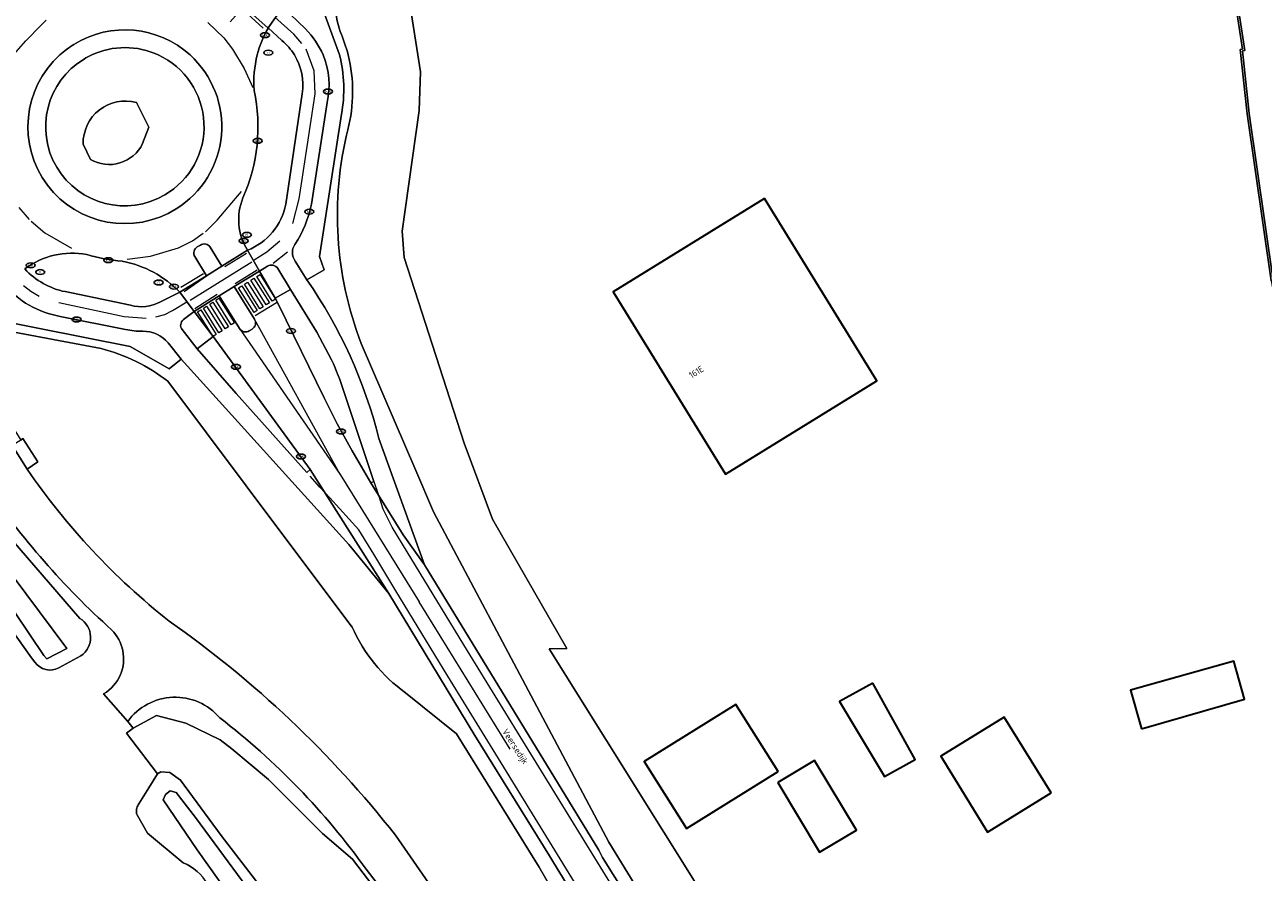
# Model space of a CAD drawing. Header units: metres. Extents: x 103671 to 105190, y 427150 to 429171.
# Tile 312 of 320: x 104665 to 104837, y 428386 to 428504. Entities that reach past the tile are written whole.
import ezdxf
from ezdxf.enums import TextEntityAlignment as Align

# ---------------------------------------------------------------- set-up
doc = ezdxf.new("R2010")
doc.units = ezdxf.units.M
for name, color, linetype, lineweight in [('B-WE-IE-MEUBILAIR-S', 253, 'Continuous', 25), ('B-WE-IE-TERREINAFSCHEIDING_KUNSTMATIG_HEKWERK-G', 253, 'IE-TERREINAFSCHEIDING_KUNSTMATIG-SO', 18), ('B-WE-IE-TERREINAFSCHEIDING_KUNSTMATIG_MUUR-GV', 253, 'Continuous', 18), ('B-WE-OG-BEBOUWING-GV', 253, 'Continuous', 35), ('B-WE-OG-BEBOUWING-T18', 7, 'Continuous', 18), ('B-WE-OG-TERREIN_BEGROEID-GV', 253, 'Continuous', 18), ('B-WE-OG-TERREIN_ERF-GV', 253, 'Continuous', 18), ('B-WE-OG-TERREIN_OEVER-GV', 253, 'Continuous', 18), ('B-WE-OG-TERREIN_ONBEGROEID_ZAND-GV', 253, 'Continuous', 18), ('B-WE-OG-TOPOGRAFIE-T18', 7, 'Continuous', 18), ('B-WE-OG-WATER-GV', 253, 'Continuous', 18), ('B-WE-OG-WATER_SLOOT-GV', 253, 'Continuous', 18), ('B-WE-OG-WEG-GV', 253, 'Continuous', 18), ('B-WE-VH-GESLOTENVERHARDING_ASFALT-GV', 253, 'Continuous', 18), ('B-WE-VH-OPENVERHARDING_BETONSTRAATSTEEN-GV', 253, 'Continuous', 18), ('B-WE-VH-OPENVERHARDING_TEGEL-GV', 253, 'Continuous', 18), ('B-WE-VW-MARKERING_PICTOGRAM-G', 253, 'Continuous', 18)]:
    doc.layers.add(name, color=color, linetype=linetype, lineweight=lineweight)
doc.styles.add('NLCS-ISO', font='NLCS-ISO.ttf')
doc.styles.add('NLCS-ISO-M500-T18', font='NLCS-ISO.ttf', dxfattribs={"height": 0.9})
doc.linetypes.add('IE-TERREINAFSCHEIDING_KUNSTMATIG-SO', pattern='A,4,[82,NLCS.SHX,S=0.75,R=90,X=0,Y=0],4,-2', length=10)

# ---------------------------------------------------------------- blocks, each defined once
blk = doc.blocks.new('SIE-MEUBILAIR_PUT_KOLK-SO')
blk.add_ellipse((0, 0), major_axis=(1.25, 0), ratio=0.54)
at = {"style": 'NLCS-ISO'}
blk.add_text('klk', height=0.75, dxfattribs=at).set_placement((0.03, 0), align=Align.MIDDLE_CENTER)
blk = doc.blocks.new('SIE-MEUBILAIR_PUT_RIOOLPUT-SO')
blk.add_ellipse((0, 0), major_axis=(1.25, 0), ratio=0.54)
at = {"style": 'NLCS-ISO'}
blk.add_text('ri', height=0.75, dxfattribs=at).set_placement((-0.04, 0.07), align=Align.MIDDLE_CENTER)

msp = doc.modelspace()

# ---------------------------------------------------------------- linework, layer by layer
at = {"layer": 'B-WE-IE-TERREINAFSCHEIDING_KUNSTMATIG_HEKWERK-G', "flags": 128}
msp.add_lwpolyline([(104786.936, 428338.688), (104775.648, 428357.041), (104774.827, 428358.385), (104769.847, 428366.532), (104738.002, 428417.475), (104740.436, 428417.53), (104730.121, 428435.481), (104726.183, 428446.039), (104717.826, 428471.855), (104717.565, 428475.522), (104719.912, 428492.281), (104720.112, 428497.66), (104718.451, 428508.31), (104722.811, 428524.308), (104724.121, 428532.697), (104723.868, 428543.667), (104724.851, 428545.725), (104725.832, 428546.934)], dxfattribs=at)
at = {"layer": 'B-WE-IE-TERREINAFSCHEIDING_KUNSTMATIG_MUUR-GV', "flags": 128}
msp.add_lwpolyline([(104826.565, 428521.097), (104826.035, 428521.134), (104831.908, 428516.486), (104834.315, 428500.822), (104833.993, 428500.763), (104834.97, 428491.815), (104838.291, 428468.608), (104839.362, 428463.013), (104840.981, 428451.662), (104844.796, 428425.377), (104844.883, 428425.479), (104844.193, 428430.228), (104842.968, 428438.673), (104841.642, 428447.805), (104840.549, 428455.402), (104839.478, 428462.91), (104838.588, 428468.65), (104835.268, 428491.852), (104834.314, 428500.591), (104834.648, 428500.632), (104832.186, 428516.648)], close=True, dxfattribs=at)
at = {"layer": 'B-WE-OG-BEBOUWING-GV', "flags": 128}
for points in [[(104767.908, 428480.035), (104746.878, 428467.076), (104762.472, 428441.769), (104783.502, 428454.728)], [(104820.293, 428406.36), (104834.587, 428410.472), (104833.116, 428415.763), (104818.77, 428411.733)], [(104782.981, 428412.728), (104778.313, 428410.151), (104784.586, 428399.756), (104788.844, 428402.105)], [(104769.803, 428400.421), (104763.915, 428409.763), (104751.195, 428401.809), (104757.059, 428392.532)], [(104807.734, 428397.449), (104801.233, 428407.993), (104792.406, 428402.551), (104798.907, 428392.007)], [(104769.742, 428398.908), (104775.538, 428389.214), (104780.676, 428392.286), (104774.88, 428401.981)]]:
    msp.add_lwpolyline(points, close=True, dxfattribs=at)
at = {"layer": 'B-WE-OG-TERREIN_BEGROEID-GV'}
for points in [[(104709.36, 428511.208, 0.1991767), (104708.953, 428503.25)], [(104708.953, 428503.25, -0.0405521), (104710.053, 428500)], [(104683.671, 428500, 0.2205866), (104674.432, 428500)], [(104673.367, 428499.433, 0.9970793), (104684.581, 428480.552)], [(104674.432, 428500, 0.0270589), (104673.367, 428499.433)], [(104684.581, 428480.552, 0.6061013), (104683.671, 428500)], [(104710.053, 428500, -0.1254242), (104710, 428489.606)], [(104680.624, 428493.399, 0.4990952), (104673.225, 428487.594)], [(104673.225, 428487.594, -0.4990952), (104680.624, 428493.399)], [(104710, 428489.606, 0.1530924), (104711.875, 428459.905)], [(104674.255, 428485.484, 0.4400656), (104681.486, 428487.676)], [(104681.486, 428487.676, -0.4400656), (104674.255, 428485.484)], [(104685.013, 428454.669, 0.0993862), (104675.715, 428459.215)], [(104665.431, 428442.458, 0.0740954), (104685.178, 428421.326)], [(104685.178, 428421.326, -0.0738894), (104716.633, 428391.568)], [(104718.032, 428411.371, -0.1342359), (104710.609, 428420.509)]]:
    msp.add_lwpolyline(points, format="xyb", dxfattribs=at)
at = {"layer": 'B-WE-OG-TERREIN_BEGROEID-GV', "flags": 128}
for points in [[(104711.875, 428459.905), (104719.475, 428442.238), (104721.935, 428436.519), (104746.267, 428390.607), (104761.082, 428366.449), (104762.506, 428365.851), (104763.782, 428365.56), (104765.764, 428365.481), (104768.448, 428365.759), (104769.847, 428366.532), (104738.002, 428417.475), (104740.436, 428417.53), (104730.121, 428435.481), (104726.183, 428446.039), (104717.826, 428471.855), (104717.565, 428475.522), (104719.912, 428492.281), (104720.112, 428497.66), (104718.451, 428508.31)], [(104681.486, 428487.676), (104682.341, 428489.944), (104680.624, 428493.399)], [(104680.624, 428493.399), (104682.341, 428489.944), (104681.486, 428487.676)], [(104673.225, 428487.594), (104674.255, 428485.484)], [(104674.255, 428485.484), (104673.225, 428487.594)], [(104675.715, 428459.215), (104661.368, 428461.919)], [(104656.6, 428459.836), (104656.804, 428459.531), (104656.55, 428459.26), (104664.576, 428446.479), (104664.863, 428446.689), (104666.935, 428443.462), (104665.431, 428442.458)], [(104710.609, 428420.509), (104701.275, 428432.966), (104685.013, 428454.669)], [(104716.633, 428391.568), (104725.909, 428378.224), (104726.75, 428377.112), (104733.482, 428367.792), (104742.751, 428354.752), (104749.186, 428344.736), (104757.51, 428330.516), (104760.631, 428323.224), (104761.958, 428320.122), (104763.173, 428320.639), (104771.998, 428324.459), (104771.516, 428325.342), (104759.144, 428348.017), (104736.586, 428387.134), (104725.127, 428405.677), (104718.032, 428411.371)]]:
    msp.add_lwpolyline(points, dxfattribs=at)
msp.add_lwpolyline([(104680.192, 428406.446), (104679.265, 428405.763), (104683.583, 428400.121), (104684.027, 428400.379), (104685.265, 428400.278), (104686.747, 428399.236), (104692.415, 428391.558), (104701.643, 428379.548), (104706.374, 428373.142), (104712.313, 428365.1), (104715.132, 428361.183), (104715.879, 428361.087), (104720.884, 428363.921), (104722.638, 428372.616), (104721.184, 428374.5), (104717.803, 428378.921), (104710.678, 428388.235), (104706.491, 428391.819), (104698.977, 428399.305), (104693.901, 428403.578), (104692.266, 428404.84), (104687.505, 428407.163), (104683.404, 428408.224)], close=True, dxfattribs=at)
at = {"layer": 'B-WE-OG-TERREIN_ERF-GV', "flags": 128}
for points in [[(104838.291, 428468.608), (104834.97, 428491.815), (104833.993, 428500.763), (104834.315, 428500.822), (104831.908, 428516.486)], [(104718.451, 428508.31), (104720.112, 428497.66), (104719.912, 428492.281), (104717.565, 428475.522), (104717.826, 428471.855), (104726.183, 428446.039), (104730.121, 428435.481), (104740.436, 428417.53), (104738.002, 428417.475), (104769.847, 428366.532), (104774.827, 428358.385), (104775.648, 428357.041), (104786.936, 428338.688), (104855.498, 428349.106)]]:
    msp.add_lwpolyline(points, dxfattribs=at)
for points in [[(104767.908, 428480.035), (104783.502, 428454.728), (104762.472, 428441.769), (104746.878, 428467.076)], [(104833.116, 428415.763), (104834.587, 428410.472), (104820.293, 428406.36), (104818.77, 428411.733)], [(104778.313, 428410.151), (104782.981, 428412.728), (104788.844, 428402.105), (104784.586, 428399.756)], [(104751.195, 428401.809), (104763.915, 428409.763), (104769.803, 428400.421), (104757.059, 428392.532)], [(104801.233, 428407.993), (104807.734, 428397.449), (104798.907, 428392.007), (104792.406, 428402.551)], [(104780.676, 428392.286), (104775.538, 428389.214), (104769.742, 428398.908), (104774.88, 428401.981)]]:
    msp.add_lwpolyline(points, close=True, dxfattribs=at)
at = {"layer": 'B-WE-OG-TERREIN_OEVER-GV', "flags": 128}
for points in [[(104655.175, 428431.407), (104657.435, 428431.863), (104656.053, 428434.162), (104657.75, 428435.152), (104670.971, 428417.547), (104668.18, 428416.099), (104667.76, 428416.532), (104657.76, 428431.354), (104656.617, 428429.471), (104666.069, 428416.214), (104666.523, 428415.641)], [(104672.755, 428421.715), (104660.229, 428436.175)], [(104669.855, 428414.835), (104672.921, 428416.501)], [(104701.643, 428379.548), (104692.415, 428391.558), (104686.747, 428399.236), (104685.265, 428400.278), (104684.027, 428400.379), (104683.583, 428400.121), (104682.368, 428398.16), (104680.991, 428395.961), (104680.898, 428395.82), (104680.819, 428395.672), (104680.754, 428395.516), (104680.704, 428395.355), (104680.668, 428395.19), (104680.649, 428395.023), (104680.645, 428394.855), (104680.641, 428394.782), (104680.643, 428394.709), (104680.653, 428394.637), (104680.668, 428394.565), (104680.69, 428394.496), (104680.717, 428394.429), (104680.751, 428394.364), (104680.79, 428394.302), (104682.175, 428391.854), (104687.145, 428387.743), (104687.664, 428387.508), (104688.161, 428387.23), (104688.633, 428386.911), (104689.077, 428386.553), (104689.489, 428386.16)]]:
    msp.add_lwpolyline(points, dxfattribs=at)
at = {"layer": 'B-WE-OG-TERREIN_OEVER-GV'}
for points in [[(104672.921, 428416.501, 0.5473672), (104672.755, 428421.715)], [(104666.523, 428415.641, 0.3847462), (104669.855, 428414.835)]]:
    msp.add_lwpolyline(points, format="xyb", dxfattribs=at)
at = {"layer": 'B-WE-OG-TERREIN_OEVER-GV', "flags": 128}
msp.add_lwpolyline([(104703.881, 428373.639), (104711.184, 428362.68), (104710.837, 428361.845), (104709.83, 428361.443), (104708.678, 428361.607), (104702.66, 428370.472), (104689.064, 428389.553), (104684.331, 428396.506), (104684.685, 428397.227), (104685.346, 428397.735), (104686.148, 428397.497), (104688.828, 428394.038)], close=True, dxfattribs=at)
at = {"layer": 'B-WE-OG-TERREIN_ONBEGROEID_ZAND-GV'}
for points in [[(104677.183, 428420.126, -0.0601134), (104659.634, 428440.239)], [(104672.755, 428421.715, -0.5473672), (104672.921, 428416.501)], [(104678.409, 428413.899, 0.305796), (104677.183, 428420.126)], [(104669.855, 428414.835, -0.3847462), (104666.523, 428415.641)], [(104676.083, 428411.227, 0.1600725), (104678.409, 428413.899)]]:
    msp.add_lwpolyline(points, format="xyb", dxfattribs=at)
at = {"layer": 'B-WE-OG-TERREIN_ONBEGROEID_ZAND-GV', "flags": 128}
for points in [[(104660.229, 428436.175), (104672.755, 428421.715)], [(104666.523, 428415.641), (104666.069, 428416.214), (104656.617, 428429.471)], [(104672.921, 428416.501), (104669.855, 428414.835)], [(104682.175, 428391.854), (104680.79, 428394.302), (104680.751, 428394.364), (104680.717, 428394.429), (104680.69, 428394.496), (104680.668, 428394.565), (104680.653, 428394.637), (104680.643, 428394.709), (104680.641, 428394.782), (104680.645, 428394.855), (104680.649, 428395.023), (104680.668, 428395.19), (104680.704, 428395.355), (104680.754, 428395.516), (104680.819, 428395.672), (104680.898, 428395.82), (104680.991, 428395.961), (104682.368, 428398.16), (104683.583, 428400.121), (104679.265, 428405.763), (104680.192, 428406.446), (104679.425, 428407.404), (104676.083, 428411.227)], [(104654.005, 428321), (104675.157, 428332.69), (104680.843, 428333.945), (104682.257, 428331.883), (104682.8, 428329.608), (104684.664, 428330.622), (104685.369, 428331.016), (104684.245, 428333.275), (104683.111, 428332.704), (104682.174, 428332.246), (104679.385, 428337.616), (104678.711, 428340.294), (104678.024, 428341.963), (104708.694, 428359.58), (104689.867, 428385.733), (104689.489, 428386.16), (104689.077, 428386.553), (104688.633, 428386.911), (104688.161, 428387.23), (104687.664, 428387.508), (104687.145, 428387.743), (104682.175, 428391.854)]]:
    msp.add_lwpolyline(points, dxfattribs=at)
at = {"layer": 'B-WE-OG-WATER-GV', "flags": 128}
msp.add_lwpolyline([(104832.186, 428516.648), (104834.648, 428500.632), (104834.314, 428500.591), (104835.268, 428491.852), (104838.588, 428468.65), (104839.478, 428462.91), (104840.549, 428455.402), (104841.642, 428447.805), (104842.968, 428438.673), (104844.193, 428430.228), (104844.883, 428425.479), (104867.453, 428439.099), (104849.159, 428576.388)], dxfattribs=at)
at = {"layer": 'B-WE-OG-WATER_SLOOT-GV', "flags": 128}
for points in [[(104657.435, 428431.863), (104657.76, 428431.354), (104667.76, 428416.532), (104668.18, 428416.099), (104670.971, 428417.547), (104657.75, 428435.152), (104656.053, 428434.162)], [(104703.881, 428373.639), (104688.828, 428394.038), (104686.148, 428397.497), (104685.346, 428397.735), (104684.685, 428397.227), (104684.331, 428396.506), (104689.064, 428389.553), (104702.66, 428370.472), (104708.678, 428361.607), (104709.83, 428361.443), (104710.837, 428361.845), (104711.184, 428362.68)]]:
    msp.add_lwpolyline(points, close=True, dxfattribs=at)
at = {"layer": 'B-WE-OG-WEG-GV', "flags": 128}
for points in [[(104706.946, 428514.573), (104703.625, 428510.068), (104704.289, 428509.594), (104706.45, 428506.576), (104708.811, 428500.167), (104708.833, 428500.084), (104708.854, 428500)], [(104700.855, 428501.989), (104698.957, 428503.76), (104698.953, 428503.763), (104698.94, 428503.74), (104698.927, 428503.717)], [(104701.393, 428479.243), (104703.68, 428494.617)], [(104709.127, 428491.771), (104706.091, 428471.976), (104706.724, 428470.128), (104704.319, 428468.744)], [(104707.755, 428457.618), (104705.687, 428461.478), (104702.036, 428467.416), (104699.925, 428466.217), (104700.4, 428465.344), (104706.74, 428452.336), (104708.52, 428448.739), (104710.604, 428445.013), (104713.218, 428440.547), (104713.608, 428440.748), (104709.474, 428453.251)], [(104670.74, 428467.109), (104679.795, 428465.231)], [(104683.964, 428465.69), (104686.661, 428467.025)], [(104773.116, 428330.449), (104772.477, 428330.16), (104763.395, 428345.955), (104764.058, 428346.244), (104759.249, 428354.294), (104748.282, 428372.009), (104738.609, 428387.775), (104738.015, 428388.738), (104727.678, 428405.451), (104715.702, 428425.166), (104710.143, 428431.958), (104686.86, 428457.744), (104685.206, 428456.366), (104679.753, 428459.489), (104660.342, 428463.348), (104658.862, 428465.218), (104654.982, 428462.256), (104648.417, 428457.621)], [(104661.368, 428461.919), (104675.715, 428459.215)], [(104714.312, 428446.722), (104720.652, 428429.15), (104744.89, 428389.505), (104745.388, 428388.505), (104758.088, 428368.254), (104759.191, 428366.73), (104760.387, 428365.819), (104761.905, 428365.162), (104763.176, 428364.876), (104764.638, 428364.688), (104766.533, 428364.825), (104767.617, 428365.3), (104768.448, 428365.759), (104765.764, 428365.481), (104763.782, 428365.56), (104762.506, 428365.851), (104761.082, 428366.449), (104746.267, 428390.607), (104721.935, 428436.519), (104719.475, 428442.238), (104711.875, 428459.905)], [(104685.013, 428454.669), (104701.275, 428432.966), (104710.609, 428420.509)], [(104718.032, 428411.371), (104725.127, 428405.677), (104736.586, 428387.134), (104759.144, 428348.017), (104771.516, 428325.342), (104771.998, 428324.459), (104772.893, 428324.846), (104775.443, 428326.019), (104774.675, 428327.544), (104773.116, 428330.449)], [(104679.425, 428407.404), (104680.192, 428406.446), (104683.404, 428408.224), (104687.505, 428407.163), (104692.266, 428404.84), (104693.901, 428403.578), (104698.977, 428399.305), (104706.491, 428391.819), (104710.678, 428388.235), (104717.803, 428378.921), (104721.184, 428374.5), (104722.638, 428372.616), (104722.868, 428373.548), (104722.733, 428373.716), (104721.339, 428375.446), (104712.555, 428386.88)]]:
    msp.add_lwpolyline(points, dxfattribs=at)
at = {"layer": 'B-WE-OG-WEG-GV'}
for points in [[(104708.953, 428503.25, -0.1991767), (104709.36, 428511.208)], [(104698.927, 428503.717, 0.0677515), (104697.417, 428500)], [(104702.589, 428500, 0.0835293), (104700.855, 428501.989)], [(104710.053, 428500, 0.0405521), (104708.953, 428503.25)], [(104697.417, 428500, 0.0838158), (104697.007, 428495.07)], [(104703.68, 428494.617, 0.177339), (104702.589, 428500)], [(104708.854, 428500, -0.108527), (104709.127, 428491.771)], [(104710, 428489.606, 0.1254242), (104710.053, 428500)], [(104697.007, 428495.07, -0.1570792), (104695.437, 428480.148)], [(104711.875, 428459.905, -0.1530924), (104710, 428489.606)], [(104695.437, 428480.148, 0.242175), (104696.066, 428472.86)], [(104696.066, 428472.86, 0.2543083), (104701.393, 428479.243)], [(104673.723, 428472.252, 0.2092265), (104665.12, 428470.268)], [(104678.669, 428471.342, -0.0533559), (104673.723, 428472.252)], [(104686.661, 428467.025, 0.154278), (104678.669, 428471.342)], [(104665.12, 428470.268, 0.1570921), (104670.74, 428467.109)], [(104704.319, 428468.744, -0.0912333), (104714.312, 428446.722)], [(104679.795, 428465.231, 0.2012637), (104683.964, 428465.69)], [(104675.715, 428459.215, -0.0993862), (104685.013, 428454.669)], [(104709.474, 428453.251, 0.0291605), (104707.755, 428457.618)], [(104710.609, 428420.509, 0.1342359), (104718.032, 428411.371)], [(104692.234, 428407.883, 0.4841101), (104679.425, 428407.404)], [(104712.555, 428386.88, 0.0726448), (104692.234, 428407.883)]]:
    msp.add_lwpolyline(points, format="xyb", dxfattribs=at)
at = {"layer": 'B-WE-OG-WEG-GV', "flags": 128}
msp.add_lwpolyline([(104691.278, 428460.885), (104689.097, 428459.187), (104694.487, 428452.968), (104704.33, 428442.002), (104704.794, 428442.399)], close=True, dxfattribs=at)
at = {"layer": 'B-WE-VH-GESLOTENVERHARDING_ASFALT-GV', "flags": 128}
for points in [[(104696.073, 428510.987), (104693.006, 428513.751), (104690.616, 428511.135), (104693.731, 428508.382), (104695.553, 428506.732), (104698.927, 428503.717), (104698.94, 428503.74), (104698.953, 428503.763), (104698.957, 428503.76), (104700.965, 428506.62), (104697.916, 428509.338)], [(104692.124, 428466.548), (104694.224, 428467.835), (104697.744, 428469.972), (104696.066, 428472.86), (104692.499, 428470.657), (104690.375, 428469.325), (104686.661, 428467.025), (104688.671, 428464.35)]]:
    msp.add_lwpolyline(points, close=True, dxfattribs=at)
for points in [[(104698.927, 428503.717), (104695.553, 428506.732), (104693.656, 428504.605)], [(104704.117, 428503.607), (104700.965, 428506.62), (104698.957, 428503.76), (104700.855, 428501.989)], [(104703.68, 428494.617), (104701.393, 428479.243)], [(104704.954, 428479.256), (104707.131, 428493.396)], [(104689.086, 428473.332), (104689.516, 428473.589)], [(104690.891, 428473.28), (104692.499, 428470.657), (104696.066, 428472.86)], [(104696.066, 428472.86), (104697.744, 428469.972), (104698.852, 428470.637)], [(104686.661, 428467.025), (104690.375, 428469.325), (104688.755, 428471.973)], [(104704.319, 428468.744), (104702.704, 428471.36)], [(104720.652, 428429.15), (104717.695, 428433.337), (104713.218, 428440.547), (104710.604, 428445.013), (104708.52, 428448.739), (104706.74, 428452.336), (104700.4, 428465.344), (104699.925, 428466.217), (104697.744, 428469.972), (104694.224, 428467.835), (104697.026, 428463.283)], [(104700.3, 428470.304), (104702.036, 428467.416), (104705.687, 428461.478), (104707.755, 428457.618)], [(104679.795, 428465.231), (104670.74, 428467.109)], [(104687.17, 428463.226), (104688.671, 428464.35), (104686.661, 428467.025), (104683.964, 428465.69)], [(104694.956, 428461.99), (104692.124, 428466.548), (104688.671, 428464.35), (104691.278, 428460.885), (104704.794, 428442.399), (104715.702, 428425.166), (104727.678, 428405.451), (104738.015, 428388.738), (104738.609, 428387.775), (104748.282, 428372.009)], [(104670.051, 428463.678), (104679.129, 428461.855)], [(104685.042, 428459.984), (104686.86, 428457.744), (104710.143, 428431.958), (104715.702, 428425.166), (104704.794, 428442.399), (104704.33, 428442.002), (104694.487, 428452.968), (104689.097, 428459.187), (104686.983, 428461.828)], [(104696.695, 428461.898), (104696.32, 428461.65)], [(104665.431, 428442.458), (104655.462, 428458.296), (104650.848, 428454.23), (104659.634, 428440.239)], [(104709.474, 428453.251), (104713.608, 428440.748), (104713.218, 428440.547), (104717.695, 428433.337), (104720.652, 428429.15), (104714.312, 428446.722)], [(104758.088, 428368.254), (104745.388, 428388.505), (104744.89, 428389.505), (104720.652, 428429.15)], [(104676.083, 428411.227), (104679.425, 428407.404)], [(104725.909, 428378.224), (104716.633, 428391.568)], [(104712.555, 428386.88), (104721.339, 428375.446)]]:
    msp.add_lwpolyline(points, dxfattribs=at)
at = {"layer": 'B-WE-VH-GESLOTENVERHARDING_ASFALT-GV'}
for points in [[(104697.417, 428500, -0.0677515), (104698.927, 428503.717)], [(104706.562, 428500, 0.1007588), (104704.117, 428503.607)], [(104671.957, 428501.471, -0.3345933), (104688.081, 428500)], [(104700.855, 428501.989, -0.0835293), (104702.589, 428500)], [(104669.994, 428500, -0.0454137), (104671.957, 428501.471)], [(104686.159, 428478.621, -0.9164696), (104669.994, 428500)], [(104688.081, 428500, -0.497809), (104686.159, 428478.621)], [(104697.007, 428495.07, -0.0838158), (104697.417, 428500)], [(104702.589, 428500, -0.177339), (104703.68, 428494.617)], [(104707.131, 428493.396, 0.1554512), (104706.562, 428500)], [(104695.437, 428480.148, 0.1570792), (104697.007, 428495.07)], [(104696.066, 428472.86, -0.242175), (104695.437, 428480.148)], [(104701.393, 428479.243, -0.2543083), (104696.066, 428472.86)], [(104702.665, 428473.662, 0.090973), (104704.954, 428479.256)], [(104688.755, 428471.973, -0.4114756), (104689.086, 428473.332)], [(104689.516, 428473.589, -0.4167633), (104690.891, 428473.28)], [(104702.704, 428471.36, -0.3288385), (104702.665, 428473.662)], [(104665.12, 428470.268, -0.2092265), (104673.723, 428472.252)], [(104673.723, 428472.252, 0.0533559), (104678.669, 428471.342)], [(104678.669, 428471.342, -0.154278), (104686.661, 428467.025)], [(104698.852, 428470.637, -0.4234976), (104700.3, 428470.304)], [(104670.74, 428467.109, -0.1570921), (104665.12, 428470.268)], [(104662.211, 428468.208, 0.1809044), (104670.051, 428463.678)], [(104714.312, 428446.722, 0.0912333), (104704.319, 428468.744)], [(104683.964, 428465.69, -0.2012637), (104679.795, 428465.231)], [(104686.983, 428461.828, -0.4112161), (104687.17, 428463.226)], [(104697.026, 428463.283, -0.4382563), (104696.695, 428461.898)], [(104679.129, 428461.855, 0.0596871), (104681.508, 428461.603)], [(104681.508, 428461.603, -0.2272351), (104685.042, 428459.984)], [(104696.32, 428461.65, -0.4147695), (104694.956, 428461.99)], [(104707.755, 428457.618, -0.0291605), (104709.474, 428453.251)], [(104685.178, 428421.326, -0.0740954), (104665.431, 428442.458)], [(104659.634, 428440.239, 0.0601134), (104677.183, 428420.126)], [(104716.633, 428391.568, 0.0738894), (104685.178, 428421.326)], [(104677.183, 428420.126, -0.305796), (104678.409, 428413.899)], [(104678.409, 428413.899, -0.1600725), (104676.083, 428411.227)], [(104679.425, 428407.404, -0.4841101), (104692.234, 428407.883)], [(104692.234, 428407.883, -0.0726448), (104712.555, 428386.88)]]:
    msp.add_lwpolyline(points, format="xyb", dxfattribs=at)
at = {"layer": 'B-WE-VH-OPENVERHARDING_BETONSTRAATSTEEN-GV'}
for points in [[(104688.081, 428500, 0.3345933), (104671.957, 428501.471)], [(104671.957, 428501.471, 0.0454137), (104669.994, 428500)], [(104674.432, 428500, -0.2205866), (104683.671, 428500)], [(104669.994, 428500, 0.9164696), (104686.159, 428478.621)], [(104684.581, 428480.552, -0.9970793), (104673.367, 428499.433)], [(104673.367, 428499.433, -0.0270589), (104674.432, 428500)], [(104683.671, 428500, -0.6061013), (104684.581, 428480.552)], [(104686.159, 428478.621, 0.497809), (104688.081, 428500)], [(104689.086, 428473.332, 0.4114756), (104688.755, 428471.973)], [(104690.891, 428473.28, 0.4167633), (104689.516, 428473.589)], [(104696.695, 428461.898, 0.4382563), (104697.026, 428463.283)], [(104694.956, 428461.99, 0.4147695), (104696.32, 428461.65)]]:
    msp.add_lwpolyline(points, format="xyb", dxfattribs=at)
at = {"layer": 'B-WE-VH-OPENVERHARDING_BETONSTRAATSTEEN-GV', "flags": 128}
for points in [[(104688.755, 428471.973), (104690.375, 428469.325), (104692.499, 428470.657), (104690.891, 428473.28)], [(104689.516, 428473.589), (104689.086, 428473.332)], [(104694.224, 428467.835), (104692.124, 428466.548), (104694.956, 428461.99)], [(104697.026, 428463.283), (104694.224, 428467.835)], [(104696.32, 428461.65), (104696.695, 428461.898)]]:
    msp.add_lwpolyline(points, dxfattribs=at)
at = {"layer": 'B-WE-VH-OPENVERHARDING_TEGEL-GV', "flags": 128}
for points in [[(104708.854, 428500), (104708.833, 428500.084), (104708.811, 428500.167), (104706.45, 428506.576), (104704.289, 428509.594), (104703.625, 428510.068), (104703.609, 428510.046), (104700.965, 428506.62), (104704.117, 428503.607)], [(104707.131, 428493.396), (104704.954, 428479.256)], [(104702.704, 428471.36), (104704.319, 428468.744), (104706.724, 428470.128), (104706.091, 428471.976), (104709.127, 428491.771)], [(104698.852, 428470.637), (104697.744, 428469.972), (104699.925, 428466.217), (104702.036, 428467.416), (104700.3, 428470.304)], [(104662.211, 428468.208), (104658.862, 428465.218), (104660.342, 428463.348), (104679.753, 428459.489), (104685.206, 428456.366), (104686.86, 428457.744), (104685.042, 428459.984)], [(104686.983, 428461.828), (104689.097, 428459.187), (104691.278, 428460.885), (104688.671, 428464.35)], [(104688.671, 428464.35), (104687.17, 428463.226)], [(104679.129, 428461.855), (104670.051, 428463.678)]]:
    msp.add_lwpolyline(points, dxfattribs=at)
at = {"layer": 'B-WE-VH-OPENVERHARDING_TEGEL-GV'}
for points in [[(104704.117, 428503.607, -0.1007588), (104706.562, 428500)], [(104706.562, 428500, -0.1554512), (104707.131, 428493.396)], [(104709.127, 428491.771, 0.108527), (104708.854, 428500)], [(104704.954, 428479.256, -0.090973), (104702.665, 428473.662)], [(104702.665, 428473.662, 0.3288385), (104702.704, 428471.36)], [(104700.3, 428470.304, 0.4234976), (104698.852, 428470.637)], [(104670.051, 428463.678, -0.1809044), (104662.211, 428468.208)], [(104687.17, 428463.226, 0.4112161), (104686.983, 428461.828)], [(104681.508, 428461.603, -0.0596871), (104679.129, 428461.855)], [(104685.042, 428459.984, 0.2272351), (104681.508, 428461.603)]]:
    msp.add_lwpolyline(points, format="xyb", dxfattribs=at)
at = {"layer": 'B-WE-VH-OPENVERHARDING_TEGEL-GV', "flags": 128}
msp.add_lwpolyline([(104655.888, 428458.671), (104655.67, 428458.479), (104655.462, 428458.296), (104665.431, 428442.458), (104666.935, 428443.462), (104664.863, 428446.689), (104664.576, 428446.479), (104663.812, 428445.997)], close=True, dxfattribs=at)
at = {"layer": 'B-WE-VW-MARKERING_PICTOGRAM-G', "flags": 128}
for points in [[(104695.525, 428506.233), (104698.267, 428503.72)], [(104702.5, 428502.874), (104699.856, 428505.258)], [(104665.247, 428501.946), (104667.401, 428504.119)], [(104667.401, 428504.119), (104668.107, 428504.831)], [(104690.579, 428504.525), (104692.79, 428502.383)], [(104663.619, 428500.053), (104665.247, 428501.946)], [(104692.79, 428502.383), (104694.001, 428500.81)], [(104703.604, 428501.613), (104702.5, 428502.874)], [(104694.001, 428500.81), (104695.612, 428498.117)], [(104705.338, 428497.782), (104704.216, 428500.824)], [(104695.612, 428498.117), (104696.823, 428495.463)], [(104705.457, 428494.605), (104705.338, 428497.782)], [(104703.704, 428482.999), (104705.457, 428494.605)], [(104703.249, 428479.985), (104703.704, 428482.999)], [(104691.853, 428477.021), (104694.392, 428480.035)], [(104694.392, 428480.035), (104695.233, 428481.033)], [(104702.366, 428476.559), (104703.249, 428479.985)], [(104664.309, 428478.816), (104665.745, 428477.152)], [(104666.025, 428476.924), (104667.916, 428475.294)], [(104690.242, 428475.444), (104691.853, 428477.021)], [(104667.916, 428475.294), (104671.594, 428473.174)], [(104688.427, 428474.162), (104689.898, 428475.231)], [(104682.596, 428472.059), (104686.466, 428473.216)], [(104686.466, 428473.216), (104688.427, 428474.162)], [(104696.99, 428471.512), (104698.758, 428472.634)], [(104698.758, 428472.634), (104700.545, 428474.158)], [(104699.651, 428471.057), (104701.648, 428472.651)], [(104679.339, 428471.621), (104682.596, 428472.059)], [(104688.092, 428465.944), (104696.673, 428471.271)], [(104692.915, 428470.592), (104695.944, 428472.45)], [(104686.786, 428467.754), (104689.955, 428469.611)], [(104687.258, 428467.123), (104690.375, 428469.325)], [(104694.368, 428468.244), (104697.433, 428470.119)], [(104697.368, 428469.218), (104697.807, 428469.494)], [(104699.519, 428465.793), (104697.368, 428469.218)], [(104697.807, 428469.494), (104699.959, 428466.069)], [(104664.952, 428467.972), (104665.982, 428467.161)], [(104694.826, 428467.621), (104695.265, 428467.897)], [(104696.977, 428464.196), (104694.826, 428467.621)], [(104695.265, 428467.897), (104697.417, 428464.472)], [(104695.641, 428468.133), (104696.08, 428468.409)], [(104697.792, 428464.708), (104695.641, 428468.133)], [(104696.08, 428468.409), (104698.231, 428464.984)], [(104696.527, 428468.69), (104696.967, 428468.966)], [(104698.679, 428465.265), (104696.527, 428468.69)], [(104696.967, 428468.966), (104699.118, 428465.541)], [(104665.982, 428467.161), (104667.108, 428466.503)], [(104685.648, 428464.49), (104687.649, 428465.687)], [(104688.764, 428464.774), (104691.846, 428466.755)], [(104690.828, 428465.378), (104691.267, 428465.654)], [(104691.267, 428465.654), (104693.419, 428462.23)], [(104691.669, 428465.907), (104692.108, 428466.183)], [(104693.82, 428462.482), (104691.669, 428465.907)], [(104692.108, 428466.183), (104694.26, 428462.758)], [(104699.959, 428466.069), (104699.519, 428465.793)], [(104669.836, 428465.594), (104678.941, 428463.666)], [(104683.319, 428463.614), (104684.58, 428463.947)], [(104684.58, 428463.947), (104685.648, 428464.49)], [(104689.127, 428464.31), (104689.566, 428464.586)], [(104691.278, 428460.885), (104689.127, 428464.31)], [(104689.566, 428464.586), (104691.717, 428461.161)], [(104689.941, 428464.821), (104690.381, 428465.097)], [(104692.093, 428461.397), (104689.941, 428464.821)], [(104690.381, 428465.097), (104692.532, 428461.673)], [(104692.979, 428461.954), (104690.828, 428465.378)], [(104697.417, 428464.472), (104696.977, 428464.196)], [(104697.117, 428463.793), (104700.077, 428465.598)], [(104698.231, 428464.984), (104697.792, 428464.708)], [(104699.118, 428465.541), (104698.679, 428465.265)], [(104678.941, 428463.666), (104681.971, 428463.403)], [(104693.419, 428462.23), (104692.979, 428461.954)], [(104694.26, 428462.758), (104693.82, 428462.482)], [(104708.936, 428441.718), (104697.026, 428463.283)], [(104691.717, 428461.161), (104691.278, 428460.885)], [(104692.532, 428461.673), (104692.093, 428461.397)], [(104694.956, 428461.99), (104708.936, 428441.718)], [(104708.936, 428441.718), (104719.939, 428424.022)], [(104706.133, 428439.963), (104704.777, 428441.449)], [(104707.49, 428438.477), (104706.133, 428439.963)], [(104714.302, 428438.782), (104713.664, 428440.669)], [(104708.846, 428436.99), (104707.49, 428438.477)], [(104714.939, 428436.896), (104714.302, 428438.782)], [(104710.202, 428435.504), (104708.846, 428436.99)], [(104716.154, 428434.391), (104714.939, 428436.896)], [(104711.559, 428434.017), (104710.202, 428435.504)], [(104713.624, 428430.614), (104711.559, 428434.017)], [(104718.243, 428430.966), (104716.154, 428434.391)], [(104716.704, 428425.539), (104713.624, 428430.614)], [(104726.629, 428417.213), (104718.243, 428430.966)], [(104723.911, 428413.664), (104716.704, 428425.539)], [(104732.555, 428403.524), (104719.939, 428424.022)], [(104735.088, 428403.472), (104726.629, 428417.213)], [(104731.306, 428401.637), (104723.911, 428413.664)], [(104757.169, 428367.606), (104735.088, 428403.472)], [(104755.692, 428361.974), (104731.306, 428401.637)]]:
    msp.add_lwpolyline(points, dxfattribs=at)

# ---------------------------------------------------------------- block references
at = {"layer": 'B-WE-IE-MEUBILAIR-S', "xscale": 0.5, "yscale": 0.5, "zscale": 0.5}
for name, p in [('SIE-MEUBILAIR_PUT_KOLK-SO', (104698.511, 428502.747)), ('SIE-MEUBILAIR_PUT_RIOOLPUT-SO', (104698.972, 428500.319)), ('SIE-MEUBILAIR_PUT_KOLK-SO', (104707.267, 428494.93)), ('SIE-MEUBILAIR_PUT_KOLK-SO', (104697.499, 428488.056)), ('SIE-MEUBILAIR_PUT_KOLK-SO', (104704.662, 428478.216)), ('SIE-MEUBILAIR_PUT_KOLK-SO', (104695.545, 428474.164)), ('SIE-MEUBILAIR_PUT_RIOOLPUT-SO', (104695.978, 428475.01)), ('SIE-MEUBILAIR_PUT_KOLK-SO', (104665.951, 428470.763)), ('SIE-MEUBILAIR_PUT_KOLK-SO', (104676.732, 428471.487)), ('SIE-MEUBILAIR_PUT_RIOOLPUT-SO', (104667.262, 428469.832)), ('SIE-MEUBILAIR_PUT_RIOOLPUT-SO', (104683.743, 428468.381)), ('SIE-MEUBILAIR_PUT_KOLK-SO', (104685.849, 428467.797)), ('SIE-MEUBILAIR_PUT_KOLK-SO', (104672.318, 428463.238)), ('SIE-MEUBILAIR_PUT_KOLK-SO', (104702.129, 428461.646)), ('SIE-MEUBILAIR_PUT_KOLK-SO', (104694.459, 428456.654)), ('SIE-MEUBILAIR_PUT_KOLK-SO', (104709.076, 428447.681)), ('SIE-MEUBILAIR_PUT_KOLK-SO', (104703.504, 428444.208))]:
    msp.add_blockref(name, p, dxfattribs=at)

# ---------------------------------------------------------------- texts
at = {"layer": 'B-WE-OG-BEBOUWING-T18', "style": 'NLCS-ISO-M500-T18'}
msp.add_text('161E', height=0.9, rotation=31.6, dxfattribs=at).set_placement((104758.431, 428455.952), align=Align.MIDDLE)
at = {"layer": 'B-WE-OG-TOPOGRAFIE-T18', "style": 'NLCS-ISO-M500-T18'}
msp.add_text('Veersedijk', height=0.9, rotation=302.6, dxfattribs=at).set_placement((104733.169, 428403.85), align=Align.MIDDLE)

doc.saveas('drawing.dxf')
